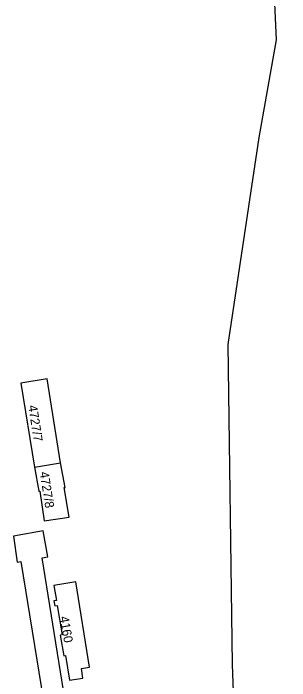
# Model space of a CAD drawing. Extents: x -756746 to -753363, y -1166406 to -1161727.
# Drawn here: x -754885.7 to -754833.4, y -1165755.3 to -1165629.2 of the extents above; entities that cross this region are included whole.
import ezdxf

# ---------------------------------------------------------------- set-up
doc = ezdxf.new("R2010")
doc.units = 0
for name, color, linetype in [('Hranice kat_území', 7, 'Continuous'), ('Hranice parcel', 7, 'Continuous'), ('Parcelní čísla', 7, 'Continuous')]:
    doc.layers.add(name, color=color, linetype=linetype)

msp = doc.modelspace()

# ---------------------------------------------------------------- linework, layer by layer
at = {"layer": 'Hranice kat_území'}
msp.add_lwpolyline([(-754833.44, -1165889.97), (-754837.95, -1165843.7), (-754842.97, -1165786.69), (-754844.24, -1165752.2), (-754845.04, -1165691.76), (-754839.18, -1165652.65), (-754835.9, -1165634.2), (-754836.27, -1165627.33)], dxfattribs=at)
at = {"layer": 'Hranice parcel'}
msp.add_line((-754881.65, -1165714.96), (-754876.71, -1165714.15), dxfattribs=at)
for points in [[(-754839.18, -1165652.65), (-754835.9, -1165634.2), (-754836.27, -1165627.33), (-754843.39, -1165620.76), (-754842.06, -1165615.43), (-754841.58, -1165613.48), (-754840.65, -1165609.71)], [(-754833.44, -1165889.97), (-754837.95, -1165843.7), (-754842.97, -1165786.69), (-754844.24, -1165752.2), (-754845.04, -1165691.76), (-754839.18, -1165652.65)], [(-754876.71, -1165714.15), (-754879.26, -1165698.29), (-754884.21, -1165699.1), (-754881.65, -1165714.96)], [(-754881.65, -1165714.96), (-754880.86, -1165719.51), (-754880.67, -1165719.48), (-754879.8, -1165725.06), (-754875.13, -1165724.37), (-754876.03, -1165718.79), (-754875.88, -1165718.76), (-754876.71, -1165714.15)], [(-754879.16, -1165731.89), (-754880, -1165726.96), (-754885.65, -1165728), (-754884.94, -1165732.92), (-754884.23, -1165732.79), (-754877.79, -1165772.28), (-754878.55, -1165772.41), (-754877.1, -1165781.25), (-754876.12, -1165781.11), (-754872.8, -1165800.95), (-754869.16, -1165800.38), (-754872.43, -1165780.57), (-754871.4, -1165780.42), (-754872.85, -1165771.45), (-754873.86, -1165771.62), (-754880.18, -1165732.07), (-754879.16, -1165731.89)], [(-754877.51, -1165740.12), (-754877.97, -1165740.19), (-754877.81, -1165741.15), (-754877.36, -1165741.08), (-754876.45, -1165746.64), (-754876.78, -1165746.69), (-754876.14, -1165750.58), (-754875.8, -1165750.52), (-754875.03, -1165755.19), (-754872.49, -1165754.8), (-754872.77, -1165752.97), (-754871.26, -1165752.73), (-754873.85, -1165736.63), (-754877.98, -1165737.28), (-754877.51, -1165740.12)]]:
    msp.add_lwpolyline(points, dxfattribs=at)

# ---------------------------------------------------------------- texts
at = {"layer": 'Parcelní čísla'}
for s, rotation, p in [('4727/7', 279, (-754882.85, -1165703.36)), ('4727/8', 279, (-754880.67, -1165715.92)), ('4160', 280, (-754876.91, -1165743.25))]:
    msp.add_text(s, height=1.7, rotation=rotation, dxfattribs=at).set_placement(p)

doc.saveas('drawing.dxf')
